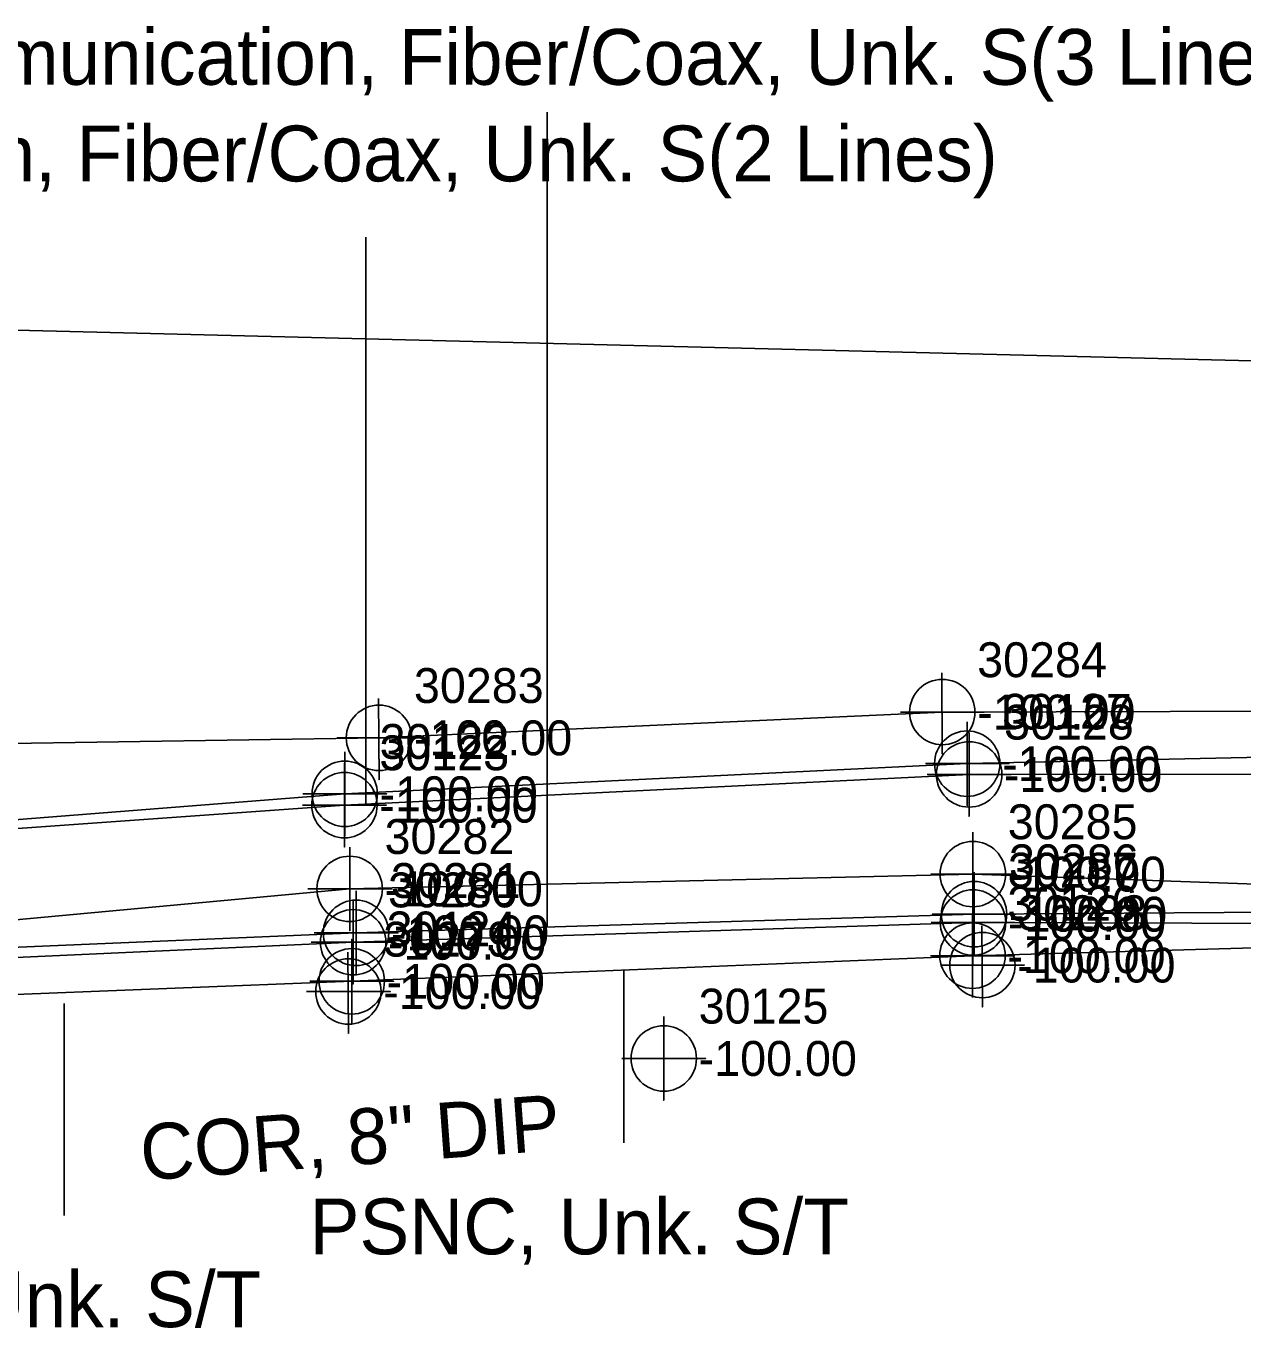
# Model space of a CAD drawing. Extents: x 2083698 to 2094313, y 743246 to 752873.
# Drawn here: x 2089459.7 to 2089546.9, y 744733.8 to 744827.1 of the extents above; entities that cross this region are included whole.
import ezdxf

# ---------------------------------------------------------------- set-up
doc = ezdxf.new("R2010")
doc.units = 0
for name, color, linetype in [('COGO Default Chain', 7, 'Continuous'), ('COGO Default Curve', 7, 'Continuous'), ('COGO Default Point Number', 7, 'Continuous'), ('Default Symbol CELL', 7, 'Continuous'), ('Default Symbol Cogo Number', 7, 'Continuous'), ('Exist Property Line', 7, 'Continuous'), ('Exist Property Line Leader', 7, 'Continuous'), ('Exist Right of Way Line', 7, 'Continuous'), ('Exist Right of Way Line Leader', 7, 'Continuous'), ('Exist Right of Way Line Text', 7, 'Continuous'), ('Exist Utilities Gas UG Line SUE LOS B', 7, 'Continuous'), ('Exist Utilities Gas UG Line SUE LOS B Leader', 7, 'Continuous'), ('Exist Utilities Gas UG Line SUE LOS B Text', 7, 'Continuous'), ('Exist Utilities Telephone UG Conduit SUE LOS B', 7, 'Continuous'), ('Exist Utilities Telephone UG Conduit SUE LOS B Leader', 7, 'Continuous'), ('Exist Utilities Telephone UG Conduit SUE LOS B Text', 7, 'Continuous'), ('Exist Utilities Telephone UG Conduit SUE LOS D', 7, 'Continuous'), ('Exist Utilities TV UG Cable SUE LOS B', 7, 'Continuous'), ('Exist Utilities TV UG Cable SUE LOS B Leader', 7, 'Continuous'), ('Exist Utilities TV UG Cable SUE LOS B Text', 7, 'Continuous'), ('Exist Utilities Water UG Line SUE LOS B Text', 7, 'Continuous'), ('Old_Level_20', 7, 'Continuous'), ('Scratch_Level_2', 7, 'Continuous')]:
    doc.layers.add(name, color=color, linetype=linetype)

msp = doc.modelspace()

# ---------------------------------------------------------------- linework, layer by layer
at = {"layer": 'COGO Default Curve'}
for points in [[(2089524.535, 744760.446), (2089530.535, 744760.446), (2089527.535, 744760.446), (2089527.535, 744763.446), (2089527.535, 744757.446)], [(2089480.058, 744758.61), (2089486.058, 744758.61), (2089483.058, 744758.61), (2089483.058, 744761.61), (2089483.058, 744755.61)]]:
    msp.add_lwpolyline(points, dxfattribs=at)
for centre in [(2089527.535, 744760.446), (2089483.058, 744758.61)]:
    msp.add_circle(centre, 2.344, dxfattribs=at)
at = {"layer": 'COGO Default Point Number'}
msp.add_lwpolyline([(2089505.414, 744756.083), (2089505.414, 744750.083), (2089505.414, 744753.083), (2089508.414, 744753.083), (2089502.414, 744753.083)], dxfattribs=at)
msp.add_circle((2089505.414, 744753.083), 2.344, dxfattribs=at)
at = {"layer": 'Exist Property Line Leader'}
for points in [[(2089527.158, 744777.206), (2089527.158, 744771.206), (2089527.158, 744774.206), (2089530.158, 744774.206), (2089524.158, 744774.206)], [(2089527.295, 744776.432), (2089527.295, 744770.432), (2089527.295, 744773.432), (2089530.295, 744773.432), (2089524.295, 744773.432)], [(2089482.553, 744775.046), (2089482.553, 744769.046), (2089482.553, 744772.046), (2089485.553, 744772.046), (2089479.553, 744772.046)], [(2089482.532, 744774.232), (2089482.532, 744768.232), (2089482.532, 744771.232), (2089485.532, 744771.232), (2089479.532, 744771.232)], [(2089527.562, 744769.292), (2089527.562, 744763.292), (2089527.562, 744766.292), (2089530.562, 744766.292), (2089524.562, 744766.292)], [(2089482.907, 744768.233), (2089482.907, 744762.233), (2089482.907, 744765.233), (2089485.907, 744765.233), (2089479.907, 744765.233)], [(2089527.649, 744766.42), (2089527.649, 744760.42), (2089527.649, 744763.42), (2089530.649, 744763.42), (2089524.649, 744763.42)], [(2089527.569, 744765.823), (2089527.569, 744759.823), (2089527.569, 744762.823), (2089530.569, 744762.823), (2089524.569, 744762.823)], [(2089483.155, 744764.408), (2089483.155, 744758.408), (2089483.155, 744761.408), (2089486.155, 744761.408), (2089480.155, 744761.408)], [(2089483.36, 744765.082), (2089483.36, 744759.082), (2089483.36, 744762.082), (2089486.36, 744762.082), (2089480.36, 744762.082)]]:
    msp.add_lwpolyline(points, dxfattribs=at)
for centre in [(2089527.158, 744774.206), (2089527.295, 744773.432), (2089482.532, 744771.232), (2089482.553, 744772.046), (2089527.562, 744766.292), (2089482.907, 744765.233), (2089527.569, 744762.823), (2089527.649, 744763.42), (2089483.36, 744762.082), (2089483.155, 744761.408)]:
    msp.add_circle(centre, 2.344, dxfattribs=at)
at = {"layer": 'Exist Right of Way Line Text'}
for points in [[(2089525.338, 744780.716), (2089525.371, 744774.901), (2089525.354, 744777.901), (2089528.371, 744777.901), (2089522.371, 744777.901)], [(2089484.978, 744778.868), (2089485.011, 744773.053), (2089484.994, 744776.053), (2089488.011, 744776.053), (2089482.011, 744776.053)], [(2089528.213, 744762.587), (2089528.246, 744756.773), (2089528.229, 744759.773), (2089531.246, 744759.773), (2089525.246, 744759.773)], [(2089482.782, 744760.694), (2089482.815, 744754.88), (2089482.798, 744757.88), (2089485.815, 744757.88), (2089479.815, 744757.88)]]:
    msp.add_lwpolyline(points, dxfattribs=at)
for centre in [(2089525.371, 744777.901), (2089485.011, 744776.053), (2089528.246, 744759.773), (2089482.815, 744757.88)]:
    msp.add_circle(centre, 2.344, dxfattribs=at)
at = {"layer": 'Exist Utilities Gas UG Line SUE LOS B'}
msp.add_lwpolyline([(2089188.639, 744747.101), (2089230.973, 744748.35), (2089273.19, 744750.265), (2089317.041, 744753.193), (2089364.984, 744754.89), (2089387.44, 744755.623), (2089404.755, 744756.19), (2089425.008, 744756.792), (2089443.274, 744757.039), (2089483.058, 744758.61), (2089527.535, 744760.446), (2089553.61, 744761.173), (2089595.227, 744761.81), (2089636.84, 744760.149), (2089681.8, 744758.884), (2089727.57, 744756.981), (2089768.511, 744753.633)], dxfattribs=at)
at = {"layer": 'Exist Utilities Gas UG Line SUE LOS B Leader'}
msp.add_line((2089502.558, 744759.415), (2089502.558, 744747.047), dxfattribs=at)
at = {"layer": 'Exist Utilities Telephone UG Conduit SUE LOS B'}
msp.add_lwpolyline([(2089145.196, 744771.18), (2089206.424, 744774.643), (2089251.688, 744775.124), (2089321.703, 744773.007), (2089366.988, 744774.728), (2089407.111, 744775.186), (2089438.308, 744775.332), (2089485.011, 744776.053), (2089525.371, 744777.901), (2089574.403, 744778.044), (2089607.367, 744778.875), (2089668.764, 744778.899), (2089739.617, 744775.108), (2089794.232, 744770.714)], dxfattribs=at)
at = {"layer": 'Exist Utilities Telephone UG Conduit SUE LOS B Leader'}
msp.add_line((2089462.45, 744757.023), (2089462.45, 744741.83), dxfattribs=at)
at = {"layer": 'Exist Utilities Telephone UG Conduit SUE LOS D'}
msp.add_lwpolyline([(2089372.344, 744807.419), (2089850.751, 744795.552), (2089956.407, 744821.328)], dxfattribs=at)
at = {"layer": 'Exist Utilities TV UG Cable SUE LOS B'}
for points in [[(2089188.747, 744744.932), (2089231.21, 744745.727), (2089273.547, 744747.669), (2089317.078, 744748.602), (2089364.868, 744748.254), (2089387.877, 744750.844), (2089405.086, 744750.489), (2089414.303, 744754.995), (2089437.938, 744768.536), (2089482.553, 744772.046), (2089527.158, 744774.206), (2089552.761, 744774.769), (2089591.94, 744775.4), (2089636.915, 744774.943), (2089688.641, 744772.794), (2089726.597, 744771.676), (2089764.395, 744770.541)], [(2089189.014, 744744.25), (2089231.482, 744744.208), (2089273.407, 744745.726), (2089317.108, 744747.608), (2089364.916, 744747.499), (2089387.988, 744749.193), (2089405.315, 744749.299), (2089414.634, 744754.622), (2089438.377, 744768.089), (2089482.532, 744771.232), (2089527.295, 744773.432), (2089552.729, 744773.441), (2089592.105, 744774.639), (2089636.895, 744774.288), (2089688.948, 744771.932), (2089726.767, 744770.464), (2089764.506, 744769.725)], [(2089440.174, 744761.267), (2089482.907, 744765.233), (2089527.562, 744766.292), (2089574.289, 744764.633), (2089615.393, 744766.779), (2089660.762, 744765.674), (2089725.373, 744763.129), (2089730.434, 744762.012), (2089790.678, 744757.697)], [(2089440.065, 744760.238), (2089483.36, 744762.082), (2089527.649, 744763.42), (2089574.254, 744763.738), (2089615.422, 744765.899), (2089660.862, 744764.554), (2089725.114, 744762.375), (2089730.426, 744761.503), (2089790.787, 744756.969)], [(2089440.04, 744759.465), (2089483.155, 744761.408), (2089527.569, 744762.823), (2089574.608, 744762.682), (2089615.377, 744764.655), (2089661.058, 744763.45), (2089724.734, 744761.865), (2089730.34, 744760.927), (2089790.921, 744756.148)]]:
    msp.add_lwpolyline(points, dxfattribs=at)
at = {"layer": 'Exist Utilities TV UG Cable SUE LOS B Leader'}
for p, q in [((2089497.063, 744762.496), (2089497.063, 744820.891)), ((2089484.066, 744771.307), (2089484.066, 744811.923))]:
    msp.add_line(p, q, dxfattribs=at)

# ---------------------------------------------------------------- texts
at = {"layer": 'COGO Default Chain'}
for p in [(2089530.035, 744759.196), (2089485.558, 744757.36)]:
    msp.add_text('-100.00', height=2.5, dxfattribs=at).set_placement(p)
at = {"layer": 'Default Symbol CELL'}
for s, p in [('30127', (2089529.658, 744776.706)), ('30128', (2089529.795, 744775.932)), ('30122', (2089485.053, 744774.546)), ('30123', (2089485.032, 744773.732)), ('30285', (2089530.062, 744768.792)), ('30282', (2089485.407, 744767.733)), ('30286', (2089530.149, 744765.92)), ('30281', (2089485.86, 744764.582)), ('30287', (2089530.069, 744765.323)), ('30280', (2089485.655, 744763.908))]:
    msp.add_text(s, height=2.5, dxfattribs=at).set_placement(p)
at = {"layer": 'Default Symbol Cogo Number'}
for p in [(2089529.658, 744772.956), (2089529.795, 744772.182), (2089485.053, 744770.796), (2089485.032, 744769.982), (2089530.062, 744765.042), (2089485.407, 744763.983), (2089530.149, 744762.17), (2089485.86, 744760.832), (2089530.069, 744761.573), (2089485.655, 744760.158)]:
    msp.add_text('-100.00', height=2.5, dxfattribs=at).set_placement(p)
at = {"layer": 'Exist Property Line'}
msp.add_text('-100.00', height=2.5, dxfattribs=at).set_placement((2089507.914, 744751.833))
at = {"layer": 'Exist Right of Way Line'}
msp.add_text('30125', height=2.5, dxfattribs=at).set_placement((2089507.914, 744755.583))
at = {"layer": 'Exist Right of Way Line Leader'}
for s, p in [('30284', (2089527.871, 744780.401)), ('30283', (2089487.511, 744778.553)), ('30288', (2089530.746, 744762.273)), ('30279', (2089485.315, 744760.38))]:
    msp.add_text(s, height=2.5, dxfattribs=at).set_placement(p)
at = {"layer": 'Exist Utilities Gas UG Line SUE LOS B Text'}
msp.add_text('PSNC, Unk. S/T', height=4, dxfattribs=at).set_placement((2089480.04, 744739.047))
at = {"layer": 'Exist Utilities Telephone UG Conduit SUE LOS B Text'}
msp.add_text('COR-Unk. S/T', height=4, dxfattribs=at).set_placement((2089442.095, 744733.83))
at = {"layer": 'Exist Utilities TV UG Cable SUE LOS B Text'}
for s, p in [('Charter Communication, Fiber/Coax, Unk. S(3 Lines)', (2089426.978, 744822.843)), ('Charter Communication, Fiber/Coax, Unk. S(2 Lines)', (2089403.891, 744815.923))]:
    msp.add_text(s, height=4, dxfattribs=at).set_placement(p)
at = {"layer": 'Exist Utilities Water UG Line SUE LOS B Text'}
msp.add_text('COR, 8" DIP', height=4, rotation=4.18315, dxfattribs=at).set_placement((2089468.046, 744744.334))
at = {"layer": 'Old_Level_20'}
for s, p in [('30126', (2089530.035, 744762.946)), ('30124', (2089485.558, 744761.11))]:
    msp.add_text(s, height=2.5, dxfattribs=at).set_placement(p)
at = {"layer": 'Scratch_Level_2'}
for p in [(2089527.871, 744776.651), (2089487.511, 744774.803), (2089530.746, 744758.523), (2089485.315, 744756.63)]:
    msp.add_text('-100.00', height=2.5, dxfattribs=at).set_placement(p)

doc.saveas('drawing.dxf')
